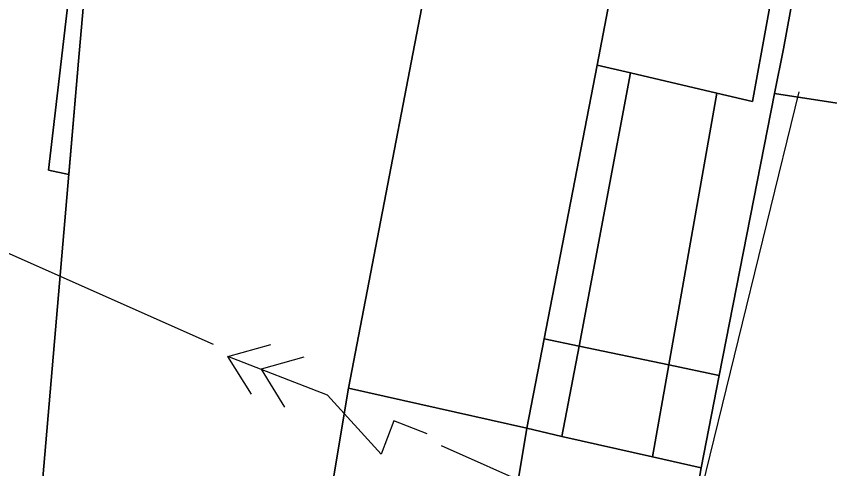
# Model space of a CAD drawing. Extents: x -645676 to -642474, y -1077513 to -1072613.
# Drawn here: x -645010.7 to -644896.6, y -1074451.9 to -1074388.4 of the extents above; entities that cross this region are included whole.
import ezdxf

# ---------------------------------------------------------------- set-up
doc = ezdxf.new("R2010")
doc.units = 0
for name, color, linetype in [('ELEKTRO', 7, 'Continuous'), ('KN', 7, 'Continuous'), ('KULTURY_STAV', 7, 'Continuous'), ('Obvod_KP_', 7, 'Continuous'), ('OBVOD_PU', 7, 'Continuous'), ('Zahrada___st_vaj_c_', 7, 'Continuous')]:
    doc.layers.add(name, color=color, linetype=linetype)

# ---------------------------------------------------------------- blocks, each defined once
blk = doc.blocks.new('6$6120')
for points in [[(-3, 0), (-2, 0), (-2, 1), (0, 0), (3, 0)], [(1, -0.75), (2, 0), (1, 0.75)], [(2, 0.75), (3, 0), (2, -0.75)]]:
    blk.add_lwpolyline(points)

msp = doc.modelspace()

# ---------------------------------------------------------------- linework, layer by layer
at = {"layer": 'ELEKTRO'}
for q in [(-644900.89, -1074399), (-644951.06, -1074448.67)]:
    msp.add_line((-644916.8, -1074463.9), q, dxfattribs=at)
msp.add_lwpolyline([(-644983.04, -1074434.45), (-645093.47, -1074385.34), (-645128.12, -1074370.99)], dxfattribs=at)
at = {"layer": 'KN'}
for points in [[(-644893.85, -1074342.58), (-644898.51, -1074367.98), (-644903.1, -1074392.96), (-644904.34, -1074399.26), (-644912.1, -1074438.81), (-644919.19, -1074437.32), (-644912.47, -1074399.2), (-644907.46, -1074400.38), (-644903.43, -1074378.27), (-644896.77, -1074341.92)], [(-644971.14, -1074363.15), (-644949.7, -1074365.52), (-644950.06, -1074367.4), (-644964.13, -1074440.57), (-644978.74, -1074528.27), (-645007.84, -1074522.56), (-645008.16, -1074516.59), (-645008.4, -1074512.07), (-645009.78, -1074485.92), (-645001.96, -1074394.71), (-644998.95, -1074360.18)], [(-644925.03, -1074373.26), (-644929.22, -1074395.25), (-644936.67, -1074433.64), (-644939.11, -1074446.21), (-644964.13, -1074440.57), (-644950.06, -1074367.4)], [(-644895.16, -1074368.7), (-644888.32, -1074370.31), (-644888.25, -1074372.11), (-644880.77, -1074373.74), (-644880.95, -1074374.53), (-644874.96, -1074375.91), (-644874.76, -1074375.05), (-644874.38, -1074375.13), (-644879.51, -1074403.06), (-644904.34, -1074399.26), (-644903.1, -1074392.96), (-644898.51, -1074367.98)], [(-644903.43, -1074378.27), (-644907.46, -1074400.38), (-644912.47, -1074399.2), (-644924.54, -1074396.35), (-644929.22, -1074395.25), (-644925.03, -1074373.26)], [(-644924.54, -1074396.35), (-644931.78, -1074434.67), (-644936.67, -1074433.64), (-644929.22, -1074395.25)], [(-644912.47, -1074399.2), (-644919.19, -1074437.32), (-644931.78, -1074434.67), (-644924.54, -1074396.35)], [(-644879.51, -1074403.06), (-644904.81, -1074542.78), (-644929.05, -1074538.02), (-644914.65, -1074451.78), (-644912.1, -1074438.81), (-644904.34, -1074399.26)], [(-644931.78, -1074434.67), (-644934.17, -1074447.34), (-644939.11, -1074446.21), (-644936.67, -1074433.64)], [(-644919.19, -1074437.32), (-644921.47, -1074450.23), (-644934.17, -1074447.34), (-644931.78, -1074434.67)], [(-644912.1, -1074438.81), (-644914.65, -1074451.78), (-644921.47, -1074450.23), (-644919.19, -1074437.32)], [(-644939.11, -1074446.21), (-644953.56, -1074533.21), (-644978.74, -1074528.27), (-644964.13, -1074440.57)], [(-644934.17, -1074447.34), (-644921.47, -1074450.23), (-644914.65, -1074451.78), (-644929.05, -1074538.02), (-644953.56, -1074533.21), (-644939.11, -1074446.21)]]:
    msp.add_lwpolyline(points, close=True, dxfattribs=at)
at = {"layer": 'KULTURY_STAV'}
for points in [[(-645028.69, -1074313.52), (-644995.95, -1074321.35), (-644995.88, -1074320.46), (-644995.74, -1074318.77), (-644961.12, -1074326.55), (-644962.14, -1074330.78), (-644966.01, -1074347.33), (-644967.23, -1074351.08), (-644971.14, -1074363.15), (-644998.95, -1074360.18), (-645001.96, -1074394.71), (-645009.78, -1074485.92)], [(-644929.05, -1074538.02), (-644914.65, -1074451.78), (-644921.47, -1074450.23), (-644934.17, -1074447.34), (-644931.78, -1074434.67), (-644924.54, -1074396.35), (-644929.22, -1074395.25), (-644936.67, -1074433.64), (-644939.11, -1074446.21), (-644964.13, -1074440.57), (-644950.06, -1074367.4), (-644925.03, -1074373.26), (-644903.43, -1074378.27), (-644896.77, -1074341.92), (-644893.85, -1074342.58), (-644898.51, -1074367.98), (-644903.1, -1074392.96), (-644904.34, -1074399.26), (-644879.51, -1074403.06), (-644867.56, -1074404.89), (-644854.67, -1074406.87), (-644865.96, -1074464.99)], [(-644865.96, -1074464.99), (-644854.67, -1074406.87), (-644867.56, -1074404.89), (-644879.51, -1074403.06), (-644904.34, -1074399.26), (-644903.1, -1074392.96), (-644898.51, -1074367.98), (-644893.85, -1074342.58)], [(-644998.95, -1074360.18), (-644971.14, -1074363.15), (-644949.7, -1074365.52), (-644950.06, -1074367.4), (-644964.13, -1074440.57), (-644939.11, -1074446.21), (-644936.67, -1074433.64), (-644929.22, -1074395.25), (-644924.54, -1074396.35), (-644931.78, -1074434.67), (-644934.17, -1074447.34), (-644921.47, -1074450.23), (-644914.65, -1074451.78), (-644929.05, -1074538.02), (-644953.56, -1074533.21), (-644978.74, -1074528.27), (-645007.84, -1074522.56), (-645008.16, -1074516.59), (-645008.4, -1074512.07), (-645009.78, -1074485.92), (-645001.96, -1074394.71), (-644998.95, -1074360.18)]]:
    msp.add_lwpolyline(points, dxfattribs=at)
at = {"layer": 'Obvod_KP_'}
msp.add_lwpolyline([(-645009.78, -1074485.92), (-645001.96, -1074394.71), (-644998.95, -1074360.18), (-644995.88, -1074320.46), (-644995.74, -1074318.77), (-644961.12, -1074326.55), (-644961.13, -1074313.43), (-644960.92, -1074311.27), (-644960.78, -1074309.91), (-644954.72, -1074248.3), (-644953.62, -1074235.62), (-644953.29, -1074231.65), (-644952.59, -1074223.21), (-644951.31, -1074210.63), (-644950.25, -1074198.06), (-644948.13, -1074172.61), (-644946.06, -1074147.76)], dxfattribs=at)
at = {"layer": 'OBVOD_PU'}
for points in [[(-644946.06, -1074147.76), (-644948.13, -1074172.61), (-644950.25, -1074198.06), (-644951.31, -1074210.63), (-644952.59, -1074223.21), (-644953.29, -1074231.65), (-644953.62, -1074235.62), (-644954.72, -1074248.3), (-644960.78, -1074309.91), (-644960.92, -1074311.27), (-644961.13, -1074313.43), (-644961.12, -1074326.55), (-644995.74, -1074318.77), (-644995.88, -1074320.46), (-644998.95, -1074360.18), (-645001.96, -1074394.71), (-645009.78, -1074485.92), (-645008.4, -1074512.07), (-645008.16, -1074516.59), (-645007.84, -1074522.56), (-644978.74, -1074528.27), (-644024.22, -1074566.94)], [(-645009.78, -1074485.92), (-645001.96, -1074394.71), (-644998.95, -1074360.18), (-644995.88, -1074320.46), (-644995.74, -1074318.77), (-644961.12, -1074326.55), (-644961.13, -1074313.43), (-644960.92, -1074311.27), (-644960.78, -1074309.91), (-644954.72, -1074248.3), (-644953.62, -1074235.62), (-644953.29, -1074231.65), (-644952.59, -1074223.21), (-644951.31, -1074210.63), (-644950.25, -1074198.06), (-644948.13, -1074172.61), (-644946.06, -1074147.76)]]:
    msp.add_lwpolyline(points, dxfattribs=at)
at = {"layer": 'Zahrada___st_vaj_c_'}
msp.add_lwpolyline([(-645006.18, -1074410), (-645000.35, -1074359.8), (-644996.69, -1074321.2), (-644995.69, -1074319.01), (-644998.95, -1074360.18), (-645001.96, -1074394.71), (-645003.32, -1074410.59), (-645006.18, -1074410)], dxfattribs=at)
msp.add_lwpolyline([(-645006.18, -1074410), (-645003.32, -1074410.59), (-645001.96, -1074394.71), (-644998.95, -1074360.18), (-644995.69, -1074319.01), (-644996.69, -1074321.2), (-645000.35, -1074359.8)], close=True, dxfattribs=at)

# ---------------------------------------------------------------- block references
at = {"layer": 'ELEKTRO', "xscale": 4.999999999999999, "yscale": 5, "rotation": 158.749918}
msp.add_blockref('6$6120', (-644967.05, -1074441.56), dxfattribs=at)

doc.saveas('drawing.dxf')
